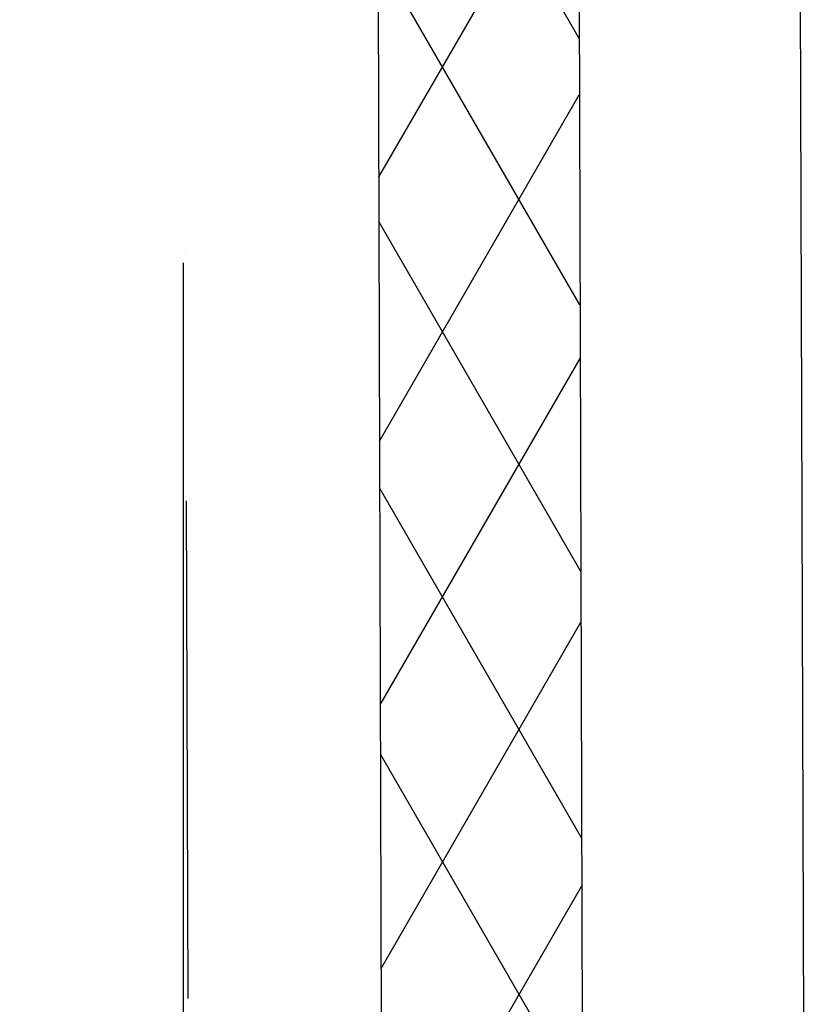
# Model space of a CAD drawing. Header units: millimetres. Extents: x -32221 to 212500, y 31663 to 93766.
# Tile 328 of 340: x 90158 to 90563, y 61082 to 61584. Entities that reach past the tile are written whole.
import ezdxf

# ---------------------------------------------------------------- set-up
doc = ezdxf.new("R2010")
doc.units = ezdxf.units.MM
doc.linetypes.add('DASHDOTX2', pattern=[50.8, 25.4, -12.7, 0, -12.7])
doc.layers.add('osie', color=250, linetype='Continuous')
doc.layers.add('Sciany', color=250, linetype='Continuous')

msp = doc.modelspace()

# ---------------------------------------------------------------- hatches: boundary and pattern name
at = {"layer": 'Sciany', "transparency": 33554687}
h = msp.add_hatch(dxfattribs=at)
h.set_pattern_fill('DIAMONDS', color=256, scale=21.298246, angle=360, style=0)
h.set_pattern_definition([(60, (74679.455, 27072.76), (-58.56231, 33.81097), []), (120, (74679.455, 27072.76), (-58.56231, -33.81097), [])])
h.paths.add_polyline_path([(88656.625, 62052.787), (79453.975, 62062.25), (79453.975, 61960.019), (88656.519, 61950.599)])
h.paths.add_polyline_path([(90450.502, 59450.093), (90442.433, 62050.95), (89849.325, 62051.56), (89849.219, 61949.228), (90340.202, 61948.719), (90347.912, 59463.521)])
h.paths.add_polyline_path([(89271.837, 47649.75), (89271.837, 50675.258), (89166.831, 50684.438), (89169.606, 47649.62)])
h.paths.add_polyline_path([(90134.206, 47841.043), (90143.718, 47841.033), (90340.202, 47840.829), (90347.912, 45355.632), (90450.502, 45342.204), (90442.433, 47943.061), (90152.927, 47943.33), (90134.217, 47943.347), (90134.251, 47884.562)])
h.paths.add_polyline_path([(79426.116, 33439.499), (89271.837, 33439.499), (89271.837, 36567.368), (89166.831, 36576.548), (89169.606, 33541.73), (79426.206, 33529.807)])

# ---------------------------------------------------------------- linework, layer by layer
at = {"layer": 'osie', "linetype": 'DASHDOTX2', "ltscale": 25}
msp.add_line((90241.854, 62730.045), (90241.854, 33019.002), dxfattribs=at)
at = {"layer": 'Sciany'}
for p, q in [((90554.939, 62169.578), (90563.422, 59435.313)), ((90442.433, 62050.95), (90450.469, 59449.834)), ((90340.202, 61948.719), (90347.848, 59463.027))]:
    msp.add_line(p, q, dxfattribs=at)
at = {"layer": 'Sciany', "linetype": 'DASHDOTX2', "ltscale": 10}
msp.add_line((90241.854, 61846.663), (90248.958, 59475.128), dxfattribs=at)

doc.saveas('drawing.dxf')
